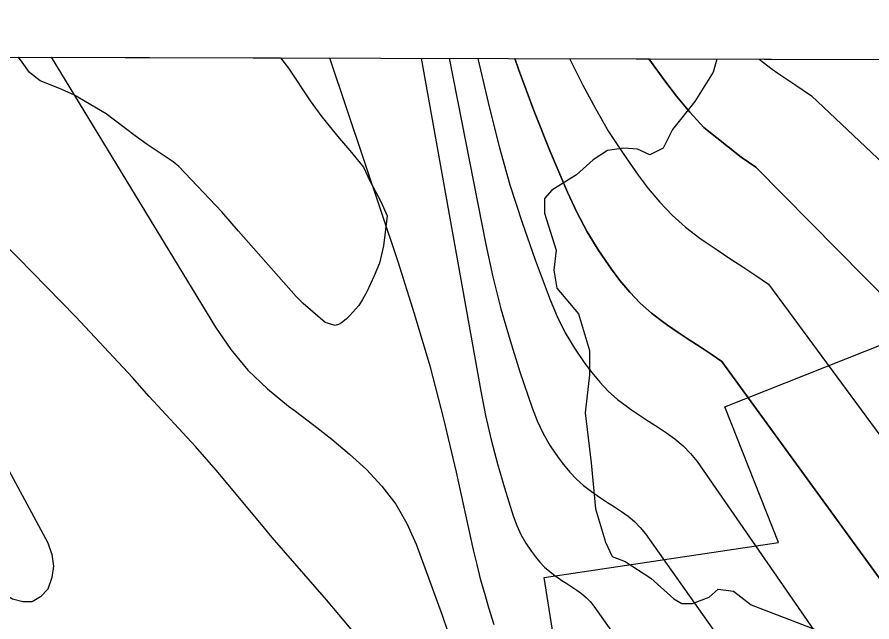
# Model space of a CAD drawing. Extents: x 3161665 to 3199565, y 885729 to 911164.
# Drawn here: x 3176666 to 3177300, y 908936 to 909384 of the extents above; entities that cross this region are included whole.
import ezdxf

# ---------------------------------------------------------------- set-up
doc = ezdxf.new("R2010")
doc.units = 0
for name, color, linetype in [('V-GRID-FRAM', 7, 'Continuous'), ('V-RIVR-EDGE', 7, 'Continuous'), ('V-ROAD-CNTR', 7, 'Continuous'), ('V-RRAP-RVMT', 7, 'Continuous'), ('V-SITE-VEGE', 7, 'Continuous'), ('V-TOPO-DPTH', 7, 'Continuous'), ('V-TOPO-MAJR', 7, 'Continuous'), ('V-TOPO-MINR', 7, 'Continuous'), ('V-TOPO-WATR', 7, 'Continuous')]:
    doc.layers.add(name, color=color, linetype=linetype)

msp = doc.modelspace()

# ---------------------------------------------------------------- linework, layer by layer
at = {"layer": 'V-GRID-FRAM'}
msp.add_lwpolyline([(3165935.644, 909383.804), (3197271.31, 909297.207), (3197228.983, 891108.84), (3165877.443, 891195.481), (3165935.644, 909383.804)], dxfattribs=at)
at = {"layer": 'V-RIVR-EDGE'}
msp.add_lwpolyline([(3177184.632245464, 909352.7171025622), (3177181.931850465, 909342.9916102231), (3177168.4839080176, 909321.3167837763), (3177151.805151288, 909300.5736942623), (3177144.8428209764, 909286.7346892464), (3177135.130962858, 909281.6780895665), (3177125.903817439, 909285.857771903), (3177115.7449350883, 909286.8066399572), (3177103.7317154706, 909284.988849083), (3177093.0915466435, 909278.087048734), (3177080.5936143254, 909267.032975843), (3177062.5520854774, 909255.5307366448), (3177056.9947840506, 909249.5401158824), (3177056.9673742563, 909238.4552069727), (3177065.6755447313, 909211.1831064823), (3177063.7915135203, 909196.4077962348), (3177066.067749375, 909183.0078209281), (3177082.1864164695, 909164.0311289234), (3177090.43271574, 909136.7601705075), (3177090.3881748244, 909118.7471935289), (3177087.0854098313, 909090.5810445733), (3177091.612755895, 909053.6199274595), (3177094.761340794, 909019.4334637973), (3177102.0907501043, 908994.9360167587), (3177107.1450656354, 908984.3004162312), (3177116.8352243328, 908980.5814630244), (3177135.741107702, 908968.0641154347), (3177152.7926538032, 908952.7801089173), (3177158.7889849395, 908949.5321635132), (3177166.6407954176, 908949.5127482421), (3177179.1227386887, 908954.100624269), (3177185.603782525, 908960.0889608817), (3177197.1471364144, 908958.6747953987), (3177210.054404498, 908948.4816508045), (3177257.1207264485, 908930.3521821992)], dxfattribs=at)
at = {"layer": 'V-ROAD-CNTR'}
for points in [[(3176813.704000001, 909048.1679999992), (3176798.252000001, 909065.7699999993), (3176764.136000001, 909102.8619999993), (3176751.564000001, 909116.8699999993), (3176709.762000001, 909161.8929999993), (3176666.809000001, 909205.8229999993), (3176621.030000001, 909250.3319999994), (3176537.099000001, 909335.5329999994)], [(3176988.560000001, 908790.2359999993), (3176983.993000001, 908810.2679999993), (3176977.878000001, 908829.9159999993), (3176970.255000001, 908849.0299999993), (3176961.174000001, 908867.4929999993), (3176953.294000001, 908879.3239999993), (3176936.099000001, 908903.0059999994), (3176917.640000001, 908925.7159999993), (3176895.520000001, 908952.0649999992), (3176855.082000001, 908998.3259999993), (3176846.069000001, 909009.5399999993), (3176813.704000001, 909048.1679999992)]]:
    msp.add_lwpolyline(points, dxfattribs=at)
at = {"layer": 'V-RRAP-RVMT'}
msp.add_lwpolyline([(3177131.04297525, 908745.9349463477), (3177113.281000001, 908743.4079999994), (3177099.113000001, 908832.7119999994), (3177078.815000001, 908829.3519999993), (3177056.829000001, 908968.7289999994), (3177230.4059302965, 908994.6790090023), (3177190.754000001, 909095.2139999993), (3177340.133000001, 909154.3359999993), (3177393.262831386, 909019.0263577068), (3177436.056000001, 909025.4239999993), (3177444.762000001, 908961.8929999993)], dxfattribs=at)
at = {"layer": 'V-SITE-VEGE'}
for p, q in [((3176669.8940000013, 909350.2989999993), (3176667.2911530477, 909354.1467893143)), ((3176667.2911530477, 909354.1467893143), (3176861.382895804, 909353.6104112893)), ((3176675.376000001, 909342.8849999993), (3176669.8940000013, 909350.2989999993)), ((3176861.3828958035, 909353.6104112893), (3176867.196000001, 909345.9489999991)), ((3176867.196000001, 909345.9489999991), (3176883.254000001, 909321.7559999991)), ((3176683.204000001, 909336.6449999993), (3176675.376000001, 909342.8849999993)), ((3176697.666000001, 909330.8119999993), (3176683.204000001, 909336.6449999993)), ((3176708.220000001, 909326.1429999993), (3176697.666000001, 909330.8119999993)), ((3176732.0790000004, 909312.1179999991), (3176708.2200000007, 909326.1429999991)), ((3176883.254000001, 909321.7559999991), (3176891.870000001, 909310.0499999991)), ((3176753.5930000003, 909295.7459999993), (3176732.079000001, 909312.1179999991)), ((3176891.870000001, 909310.0499999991), (3176904.791000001, 909294.0549999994)), ((3176762.5900000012, 909289.5119999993), (3176753.5930000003, 909295.7459999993)), ((3176904.791000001, 909294.0549999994), (3176912.620000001, 909285.0819999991)), ((3176781.755000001, 909276.6529999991), (3176762.5900000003, 909289.511999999)), ((3176912.620000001, 909285.0819999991), (3176922.7990000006, 909272.5979999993)), ((3176786.0580000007, 909273.1449999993), (3176781.755000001, 909276.6529999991)), ((3176817.761000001, 909239.5999999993), (3176786.0580000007, 909273.1449999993)), ((3176922.799000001, 909272.5979999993), (3176927.897000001, 909262.0589999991)), ((3176927.897000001, 909262.0589999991), (3176935.734000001, 909247.224999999)), ((3176935.734000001, 909247.224999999), (3176940.441000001, 909236.685999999)), ((3176830.289000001, 909225.165999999), (3176817.761000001, 909239.5999999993)), ((3176940.441000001, 909236.685999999), (3176937.745000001, 909214.4099999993)), ((3176856.1240000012, 909195.9099999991), (3176830.289000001, 909225.165999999)), ((3176937.745000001, 909214.4099999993), (3176934.643000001, 909201.5159999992)), ((3176934.643000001, 909201.5159999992), (3176930.7510000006, 909192.1319999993)), ((3176872.957000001, 909176.7939999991), (3176856.1240000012, 909195.9099999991)), ((3176930.7510000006, 909192.1319999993), (3176925.302000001, 909180.4029999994)), ((3176925.302000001, 909180.4029999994), (3176922.187000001, 909174.5349999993)), ((3176878.044000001, 909171.7259999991), (3176872.957000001, 909176.7939999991)), ((3176922.187000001, 909174.5349999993), (3176919.459000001, 909170.2349999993)), ((3176894.477000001, 909157.6889999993), (3176878.044000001, 909171.7259999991)), ((3176919.459000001, 909170.2349999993), (3176912.831000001, 909162.7999999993)), ((3176910.099000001, 909160.059999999), (3176906.589000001, 909157.3199999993)), ((3176912.831000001, 909162.7999999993), (3176910.099000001, 909160.059999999)), ((3176901.9030000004, 909155.3579999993), (3176894.477000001, 909157.6889999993)), ((3176904.246000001, 909156.1399999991), (3176901.903000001, 909155.3579999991)), ((3176906.589000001, 909157.3199999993), (3176904.2460000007, 909156.1399999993))]:
    msp.add_line(p, q, dxfattribs=at)
at = {"layer": 'V-TOPO-DPTH'}
for points in [[(3177471.0647606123, 908740.2721210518), (3177188.3352141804, 909128.5759678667), (3177180.5079452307, 909134.1983768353), (3177172.346357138, 909139.4723024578), (3177164.2205383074, 909144.8001914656), (3177156.1483733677, 909150.2090255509), (3177148.1119776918, 909155.6718230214), (3177145.3534090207, 909157.5672041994), (3177136.355954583, 909164.4254781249), (3177127.868863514, 909171.8148635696), (3177120.1473174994, 909180.0009162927), (3177112.936134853, 909188.718080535), (3177106.7124881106, 909197.0449447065), (3177097.3061682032, 909210.6342336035), (3177088.5917532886, 909224.6205047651), (3177080.9151958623, 909239.2022493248), (3177073.9305434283, 909254.1809761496), (3177061.2699213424, 909284.1306622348), (3177049.058731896, 909314.5888359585), (3177037.616373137, 909345.317093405), (3177035.0341533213, 909353.1305211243), (3177134.347548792, 909352.8560657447)], [(3177134.347548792, 909352.8560657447), (3177316.4278139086, 909352.352881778)], [(3177435.6491031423, 909047.8891958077), (3177213.69080701, 909272.6335521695), (3177202.7290428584, 909280.0852170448), (3177175.1170145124, 909302.1057327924), (3177164.5848369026, 909313.2721461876), (3177154.748859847, 909325.1630236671), (3177146.25922377, 909336.5224273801), (3177134.347548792, 909352.8560657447)], [(3177134.347548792, 909352.8560657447), (3177146.25922377, 909336.5224273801), (3177154.748859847, 909325.1630236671), (3177164.5848369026, 909313.2721461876), (3177175.1170145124, 909302.1057327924), (3177202.7290428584, 909280.0852170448), (3177213.69080701, 909272.6335521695), (3177435.6491031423, 909047.8891958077)]]:
    msp.add_lwpolyline(points, dxfattribs=at)
at = {"layer": 'V-TOPO-MAJR'}
msp.add_lwpolyline([(3176965.631150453, 909353.3223182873), (3177009.7507372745, 909106.7102610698), (3177013.344917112, 909088.6200329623), (3177017.39454624, 909070.6415688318), (3177022.127349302, 909052.8307506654), (3177027.3156016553, 909035.1316964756), (3177033.865040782, 909014.2732301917), (3177036.464720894, 909007.2632392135), (3177039.5115416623, 909000.4820537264), (3177043.2290734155, 908994.0440764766), (3177047.3937458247, 908987.8349047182), (3177050.219653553, 908984.052813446), (3177053.4926002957, 908980.0954560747), (3177056.9974120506, 908976.3793822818), (3177060.8500213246, 908973.0252338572), (3177064.934495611, 908969.9123690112), (3177066.186588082, 908969.052292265), (3177069.834913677, 908966.5727281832), (3177073.4993370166, 908964.1174487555), (3177077.187906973, 908961.6985963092), (3177080.8925746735, 908959.3040285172), (3177084.445437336, 908956.7512059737), (3177087.785584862, 908953.9693249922), (3177090.8066596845, 908950.8438563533), (3177093.615019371, 908947.4893292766), (3177217.8965196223, 908771.7658983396)], dxfattribs=at)
at = {"layer": 'V-TOPO-MINR'}
for points in [[(3176494.4280012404, 909354.6245015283), (3176688.879846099, 908994.3992431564), (3176691.924022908, 908985.7868155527), (3176693.2250865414, 908977.1756575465), (3176691.9114804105, 908968.5664039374), (3176688.8547611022, 908959.9584199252), (3176683.3871864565, 908954.2392614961), (3176677.2994136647, 908950.7438563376)], [(3176691.3384652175, 909354.0803338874), (3176813.149171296, 909154.1618708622), (3176824.6226642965, 909137.652764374), (3176837.2634274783, 909122.2227498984), (3176851.6550959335, 909108.4113734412), (3176867.2140345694, 909095.6790889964), (3176872.476383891, 909091.8767951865), (3176886.104801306, 909081.6339302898), (3176899.4619022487, 909071.0612345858), (3176912.412028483, 909059.9937926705), (3176925.090838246, 909048.596519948), (3176936.5458191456, 909036.2741786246), (3176946.7017499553, 909023.0894964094), (3176954.909105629, 909008.6113028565), (3176961.817411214, 908993.2707684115), (3176981.1287490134, 908940.7428067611), (3176985.4158687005, 908928.3248814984), (3177040.957322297, 908808.3830032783), (3177042.367361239, 908805.9826261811), (3177043.3962535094, 908803.4729718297), (3177043.853425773, 908800.799401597), (3177043.9294513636, 908798.0165541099), (3177043.26286219, 908794.8093787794), (3177042.350447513, 908793.199417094)], [(3176897.6163545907, 909353.510279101), (3176948.197178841, 909202.8783290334), (3176960.4818143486, 909164.2516991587), (3176971.931895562, 909125.3936326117), (3176982.1301453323, 909086.188411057), (3176991.4938408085, 909046.7517528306), (3177004.202512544, 908989.1301725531), (3177006.724316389, 908978.3676171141), (3177009.432293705, 908967.6547213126), (3177012.419531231, 908957.0163149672), (3177015.5929422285, 908946.4275682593), (3177019.5162334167, 908933.9334224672)], [(3176986.276672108, 909353.2652638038), (3177013.595243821, 909215.4433608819), (3177018.825224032, 909191.5231169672), (3177024.67173451, 909167.7674633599), (3177031.4430403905, 909144.2586952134), (3177038.8308765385, 909120.9145173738), (3177047.7753181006, 909094.4631796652), (3177051.601861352, 909084.7034509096), (3177056.012009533, 909075.2504837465), (3177061.297565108, 909066.2576589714), (3177067.1667256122, 909057.5715957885), (3177071.124997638, 909052.2752466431), (3177075.710874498, 909046.731338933), (3177080.6213884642, 909041.5252622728), (3177086.0188580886, 909036.8259321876), (3177091.7409648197, 909032.464433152), (3177093.495275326, 909031.259135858), (3177098.60617838, 909027.7849939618), (3177103.7397275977, 909024.3450136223), (3177108.9072460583, 909020.9562756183), (3177114.0974106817, 909017.6016991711), (3177119.0749537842, 909014.0254865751), (3177123.7544682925, 909010.1283319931), (3177127.9869399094, 909005.7497644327), (3177131.9213829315, 909001.0502548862), (3177299.1060896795, 908764.4601055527)], [(3177007.607809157, 909353.2063146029), (3177016.24128934, 909316.3251185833), (3177023.4728330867, 909287.8885287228), (3177031.417800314, 909259.667548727), (3177040.4329027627, 909231.7699835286), (3177050.161428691, 909204.0880281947), (3177061.206753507, 909174.4774773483), (3177066.462657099, 909162.0430100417), (3177072.391322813, 909149.9755691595), (3177079.3291317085, 909138.4586679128), (3177086.939702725, 909127.3087930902), (3177092.030829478, 909120.4966459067), (3177097.9292141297, 909113.3660234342), (3177104.245136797, 909106.6699043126), (3177111.187366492, 909100.6255402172), (3177118.547134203, 909095.0156794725), (3177120.803560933, 909093.4653677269), (3177127.3771934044, 909088.996872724), (3177133.979979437, 909084.5723560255), (3177140.626495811, 909080.2138067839), (3177147.3021657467, 909075.8992358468), (3177153.7043619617, 909071.2996010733), (3177159.7232099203, 909066.2871394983), (3177165.1670354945, 909060.6554377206), (3177170.2275128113, 909054.6109091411), (3177404.136586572, 908716.4825029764)], [(3177035.0341533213, 909353.1305211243), (3177037.616373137, 909345.317093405), (3177049.058731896, 909314.5888359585), (3177061.2699213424, 909284.1306622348), (3177073.9305434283, 909254.1809761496), (3177080.9151958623, 909239.2022493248), (3177088.5917532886, 909224.6205047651), (3177097.3061682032, 909210.6342336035), (3177106.7124881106, 909197.0449447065), (3177112.936134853, 909188.718080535), (3177120.1473174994, 909180.0009162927), (3177127.868863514, 909171.8148635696), (3177136.355954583, 909164.4254781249), (3177145.3534090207, 909157.5672041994), (3177148.1119776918, 909155.6718230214), (3177156.1483733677, 909150.2090255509), (3177164.2205383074, 909144.8001914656), (3177172.346357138, 909139.4723024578), (3177180.5079452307, 909134.1983768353), (3177188.3352141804, 909128.5759678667), (3177471.0647606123, 908740.2721210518)], [(3177075.6404600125, 909353.0183044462), (3177085.4899794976, 909333.289230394), (3177094.69804298, 909316.0215057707), (3177104.5009654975, 909299.120480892), (3177115.196176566, 909282.7695056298), (3177126.4862466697, 909266.7852301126), (3177133.843094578, 909256.9415353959), (3177142.366564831, 909246.6374673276), (3177151.493376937, 909236.9612538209), (3177161.5252018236, 909228.2268221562), (3177172.1603685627, 909220.1202450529), (3177175.4210297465, 909217.8799224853), (3177184.9202230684, 909211.4227629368), (3177194.461617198, 909205.0292665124), (3177204.0663125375, 909198.7312647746), (3177213.713208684, 909192.4969261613), (3177222.9649294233, 909185.8506661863), (3177551.093846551, 908741.3337263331)], [(3177216.0648963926, 909352.6302375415), (3177225.7721648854, 909345.221657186), (3177230.035460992, 909342.2921899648), (3177242.4730035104, 909333.8648964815), (3177254.982229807, 909325.5469484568), (3177658.8106332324, 908944.230889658)], [(3176677.2994136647, 908950.7438563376), (3176670.2813436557, 908950.5840810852), (3176662.643075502, 908952.6480591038), (3176576.6772411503, 909003.0613916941), (3176526.4222447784, 909034.794554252), (3176477.7138651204, 909068.6067683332), (3176431.3254105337, 909105.5375596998), (3176386.483572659, 909144.5474025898), (3176261.552182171, 909262.6334605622)]]:
    msp.add_lwpolyline(points, dxfattribs=at)
at = {"layer": 'V-TOPO-WATR'}
msp.add_lwpolyline([(3177134.347548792, 909352.8560657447), (3177146.25922377, 909336.5224273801), (3177154.748859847, 909325.1630236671), (3177164.5848369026, 909313.2721461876), (3177175.1170145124, 909302.1057327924), (3177202.7290428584, 909280.0852170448), (3177213.69080701, 909272.6335521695), (3177435.6491031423, 909047.8891958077)], dxfattribs=at)

doc.saveas('drawing.dxf')
